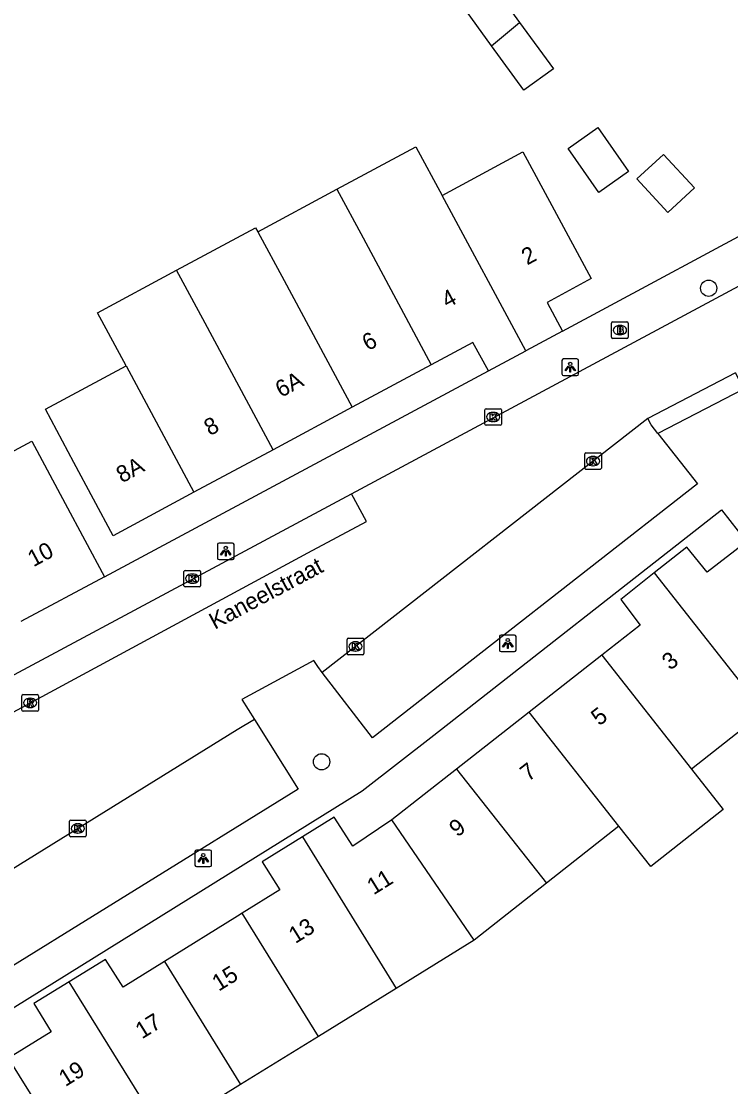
# Model space of a CAD drawing. Extents: x 160379 to 161131, y 383940 to 384849.
# Drawn here: x 160676.6 to 160719.3, y 384335.4 to 384399.6 of the extents above; entities that cross this region are included whole.
import ezdxf

# ---------------------------------------------------------------- set-up
doc = ezdxf.new("R2010")
doc.units = 0
for name, color, linetype in [('IMGEO_Boom', 7, 'Continuous'), ('IMGEO_Brandkraan', 7, 'Continuous'), ('IMGEO_Kolk', 7, 'Continuous'), ('IMGEO_Lichtpunt', 7, 'Continuous'), ('IMGEO_Openbare_ruimte_label', 7, 'Continuous'), ('IMGEO_Pand', 7, 'Continuous'), ('IMGEO_Pand_nummerreeks', 7, 'Continuous'), ('IMGEO_Rijbaan_lokaal_open', 7, 'Continuous'), ('IMGEO_Rioolput', 7, 'Continuous'), ('IMGEO_Voetpad_open', 7, 'Continuous')]:
    doc.layers.add(name, color=color, linetype=linetype)

msp = doc.modelspace()

# ---------------------------------------------------------------- linework, layer by layer
at = {"layer": 'IMGEO_Boom'}
for centre in [(160718.009, 384383.49), (160694.698, 384354.96)]:
    msp.add_circle(centre, 0.489, dxfattribs=at)
at = {"layer": 'IMGEO_Brandkraan'}
for p, q in [((160712.238, 384381.465), (160713.09, 384381.465)), ((160712.163, 384380.539), (160712.163, 384381.391)), ((160712.651, 384381.245), (160712.676, 384381.245)), ((160713.164, 384381.391), (160713.164, 384380.539)), ((160713.09, 384380.465), (160712.238, 384380.465)), ((160712.674, 384380.685), (160712.649, 384380.685))]:
    msp.add_line(p, q, dxfattribs=at)
for points in [[(160712.238, 384381.465), (160713.09, 384381.465)], [(160712.163, 384380.539), (160712.163, 384381.391)], [(160712.511, 384381.165), (160712.511, 384380.765), (160712.724, 384380.765)], [(160712.742, 384381.165), (160712.511, 384381.165)], [(160712.69, 384381.084), (160712.636, 384381.084), (160712.636, 384381.008)], [(160712.636, 384381.008), (160712.689, 384381.008)], [(160712.698, 384380.932), (160712.636, 384380.932), (160712.636, 384380.851)], [(160712.636, 384380.851), (160712.698, 384380.851)], [(160713.164, 384381.391), (160713.164, 384380.539)], [(160713.09, 384380.465), (160712.238, 384380.465)]]:
    msp.add_lwpolyline(points, dxfattribs=at)
for centre, radius, start, end in [((160712.24, 384381.389), 0.0765, 91.55205, 178.44795), ((160712.24, 384381.389), 0.0765, 91.55205, 178.44795), ((160713.088, 384381.389), 0.0765, 1.55205, 88.44795), ((160713.088, 384381.389), 0.0765, 1.55205, 88.44795), ((160712.691, 384381.046), 0.0379, 267.82845, 90.93552), ((160712.699, 384380.891), 0.0404, 269.87594, 90.50774), ((160712.746, 384381.02), 0.145, 59.4692, 91.53667), ((160712.771, 384381.067), 0.0922, 285.51372, 58.15012), ((160712.776, 384380.875), 0.105, 301.31148, 78.98903), ((160712.24, 384380.541), 0.0765, 181.55205, 268.44795), ((160712.24, 384380.541), 0.0765, 181.55205, 268.44795), ((160712.73, 384381.016), 0.251, 268.66757, 293.53466), ((160713.088, 384380.541), 0.0765, 271.55205, 358.44795), ((160713.088, 384380.541), 0.0765, 271.55205, 358.44795)]:
    msp.add_arc(centre, radius, start, end, dxfattribs=at)
for centre, major_axis, ratio, start_param, end_param in [((160712.65, 384380.965), (-0.387, 0.002), 0.722429, 4.712389, 7.853982), ((160712.675, 384380.965), (-0.39, 0.002), 0.717154, 1.570796, 4.712389)]:
    msp.add_ellipse(centre, major_axis=major_axis, ratio=ratio, start_param=start_param, end_param=end_param, dxfattribs=at)
at = {"layer": 'IMGEO_Kolk'}
for p, q in [((160704.532, 384375.306), (160704.532, 384376.158)), ((160704.607, 384376.232), (160705.459, 384376.232)), ((160705.02, 384376.012), (160705.045, 384376.012)), ((160705.533, 384376.158), (160705.533, 384375.306)), ((160705.459, 384375.232), (160704.607, 384375.232)), ((160705.043, 384375.452), (160705.018, 384375.452)), ((160710.544, 384372.652), (160710.544, 384373.504)), ((160710.619, 384373.578), (160711.471, 384373.578)), ((160711.032, 384373.358), (160711.057, 384373.358)), ((160711.545, 384373.504), (160711.545, 384372.652)), ((160711.471, 384372.578), (160710.619, 384372.578)), ((160711.055, 384372.798), (160711.03, 384372.798)), ((160686.409, 384365.567), (160686.409, 384366.419)), ((160686.484, 384366.493), (160687.336, 384366.493)), ((160686.897, 384366.273), (160686.922, 384366.273)), ((160687.41, 384366.419), (160687.41, 384365.567)), ((160687.336, 384365.493), (160686.484, 384365.493)), ((160686.92, 384365.713), (160686.895, 384365.713)), ((160696.236, 384361.482), (160696.236, 384362.334)), ((160696.311, 384362.408), (160697.163, 384362.408)), ((160697.237, 384362.334), (160697.237, 384361.482)), ((160696.747, 384361.628), (160696.722, 384361.628)), ((160696.724, 384362.188), (160696.749, 384362.188)), ((160697.163, 384361.408), (160696.311, 384361.408)), ((160679.515, 384350.523), (160679.515, 384351.375)), ((160679.59, 384351.449), (160680.442, 384351.449)), ((160680.516, 384351.375), (160680.516, 384350.523)), ((160680.026, 384350.669), (160680.001, 384350.669)), ((160680.003, 384351.229), (160680.028, 384351.229)), ((160680.442, 384350.449), (160679.59, 384350.449))]:
    msp.add_line(p, q, dxfattribs=at)
for points in [[(160704.532, 384375.306), (160704.532, 384376.158)], [(160704.607, 384376.232), (160705.459, 384376.232)], [(160704.853, 384375.932), (160704.976, 384375.932), (160704.976, 384375.781), (160705.106, 384375.932), (160705.27, 384375.932), (160705.124, 384375.781), (160705.277, 384375.532), (160705.125, 384375.532), (160705.04, 384375.696), (160704.976, 384375.629), (160704.976, 384375.532), (160704.853, 384375.532), (160704.853, 384375.932)], [(160705.533, 384376.158), (160705.533, 384375.306)], [(160705.459, 384375.232), (160704.607, 384375.232)], [(160710.544, 384372.652), (160710.544, 384373.504)], [(160710.619, 384373.578), (160711.471, 384373.578)], [(160710.865, 384373.278), (160710.988, 384373.278), (160710.988, 384373.127), (160711.118, 384373.278), (160711.282, 384373.278), (160711.136, 384373.127), (160711.289, 384372.878), (160711.137, 384372.878), (160711.052, 384373.042), (160710.988, 384372.975), (160710.988, 384372.878), (160710.865, 384372.878), (160710.865, 384373.278)], [(160711.545, 384373.504), (160711.545, 384372.652)], [(160711.471, 384372.578), (160710.619, 384372.578)], [(160686.409, 384365.567), (160686.409, 384366.419)], [(160686.484, 384366.493), (160687.336, 384366.493)], [(160686.73, 384366.193), (160686.853, 384366.193), (160686.853, 384366.042), (160686.983, 384366.193), (160687.147, 384366.193), (160687.001, 384366.042), (160687.154, 384365.793), (160687.002, 384365.793), (160686.917, 384365.957), (160686.853, 384365.89), (160686.853, 384365.793), (160686.73, 384365.793), (160686.73, 384366.193)], [(160687.41, 384366.419), (160687.41, 384365.567)], [(160687.336, 384365.493), (160686.484, 384365.493)], [(160696.236, 384361.482), (160696.236, 384362.334)], [(160696.311, 384362.408), (160697.163, 384362.408)], [(160697.237, 384362.334), (160697.237, 384361.482)], [(160696.557, 384362.108), (160696.68, 384362.108), (160696.68, 384361.957), (160696.81, 384362.108), (160696.974, 384362.108), (160696.828, 384361.957), (160696.981, 384361.708), (160696.829, 384361.708), (160696.744, 384361.872), (160696.68, 384361.805), (160696.68, 384361.708), (160696.557, 384361.708), (160696.557, 384362.108)], [(160697.163, 384361.408), (160696.311, 384361.408)], [(160679.515, 384350.523), (160679.515, 384351.375)], [(160679.59, 384351.449), (160680.442, 384351.449)], [(160680.516, 384351.375), (160680.516, 384350.523)], [(160679.836, 384351.149), (160679.959, 384351.149), (160679.959, 384350.998), (160680.089, 384351.149), (160680.253, 384351.149), (160680.107, 384350.998), (160680.26, 384350.749), (160680.108, 384350.749), (160680.023, 384350.913), (160679.959, 384350.846), (160679.959, 384350.749), (160679.836, 384350.749), (160679.836, 384351.149)], [(160680.442, 384350.449), (160679.59, 384350.449)]]:
    msp.add_lwpolyline(points, dxfattribs=at)
for centre, start, end in [((160704.609, 384376.156), 91.55205, 178.44795), ((160704.609, 384376.156), 91.55205, 178.44795), ((160705.457, 384376.156), 1.55205, 88.44795), ((160705.457, 384376.156), 1.55205, 88.44795), ((160704.609, 384375.308), 181.55205, 268.44795), ((160704.609, 384375.308), 181.55205, 268.44795), ((160705.457, 384375.308), 271.55205, 358.44795), ((160705.457, 384375.308), 271.55205, 358.44795), ((160710.621, 384373.502), 91.55205, 178.44795), ((160710.621, 384373.502), 91.55205, 178.44795), ((160711.469, 384373.502), 1.55205, 88.44795), ((160711.469, 384373.502), 1.55205, 88.44795), ((160710.621, 384372.654), 181.55205, 268.44795), ((160710.621, 384372.654), 181.55205, 268.44795), ((160711.469, 384372.654), 271.55205, 358.44795), ((160711.469, 384372.654), 271.55205, 358.44795), ((160686.486, 384366.417), 91.55205, 178.44795), ((160686.486, 384366.417), 91.55205, 178.44795), ((160687.334, 384366.417), 1.55205, 88.44795), ((160687.334, 384366.417), 1.55205, 88.44795), ((160686.486, 384365.569), 181.55205, 268.44795), ((160686.486, 384365.569), 181.55205, 268.44795), ((160687.334, 384365.569), 271.55205, 358.44795), ((160687.334, 384365.569), 271.55205, 358.44795), ((160696.313, 384362.332), 91.55205, 178.44795), ((160696.313, 384362.332), 91.55205, 178.44795), ((160697.161, 384362.332), 1.55205, 88.44795), ((160697.161, 384362.332), 1.55205, 88.44795), ((160696.313, 384361.484), 181.55205, 268.44795), ((160696.313, 384361.484), 181.55205, 268.44795), ((160697.161, 384361.484), 271.55205, 358.44795), ((160697.161, 384361.484), 271.55205, 358.44795), ((160679.592, 384351.373), 91.55205, 178.44795), ((160679.592, 384351.373), 91.55205, 178.44795), ((160680.44, 384351.373), 1.55205, 88.44795), ((160680.44, 384351.373), 1.55205, 88.44795), ((160679.592, 384350.525), 181.55205, 268.44795), ((160679.592, 384350.525), 181.55205, 268.44795), ((160680.44, 384350.525), 271.55205, 358.44795), ((160680.44, 384350.525), 271.55205, 358.44795)]:
    msp.add_arc(centre, 0.0765, start, end, dxfattribs=at)
for centre, major_axis, ratio, start_param, end_param in [((160705.019, 384375.732), (-0.387, 0.002), 0.722429, 4.712389, 7.853982), ((160705.044, 384375.732), (-0.39, 0.002), 0.717154, 1.570796, 4.712389), ((160711.031, 384373.078), (-0.387, 0.002), 0.722429, 4.712389, 7.853982), ((160711.056, 384373.078), (-0.39, 0.002), 0.717154, 1.570796, 4.712389), ((160686.896, 384365.993), (-0.387, 0.002), 0.722429, 4.712389, 7.853982), ((160686.921, 384365.993), (-0.39, 0.002), 0.717154, 1.570796, 4.712389), ((160696.723, 384361.908), (-0.387, 0.002), 0.722429, 4.712389, 7.853982), ((160696.748, 384361.908), (-0.39, 0.002), 0.717154, 1.570796, 4.712389), ((160680.002, 384350.949), (-0.387, 0.002), 0.722429, 4.712389, 7.853982), ((160680.027, 384350.949), (-0.39, 0.002), 0.717154, 1.570796, 4.712389)]:
    msp.add_ellipse(centre, major_axis=major_axis, ratio=ratio, start_param=start_param, end_param=end_param, dxfattribs=at)
at = {"layer": 'IMGEO_Lichtpunt'}
for p, q in [((160709.171, 384379.132), (160709.171, 384378.325)), ((160709.171, 384379.132), (160709.171, 384378.325)), ((160710.073, 384379.227), (160709.265, 384379.227)), ((160710.073, 384379.227), (160709.265, 384379.227)), ((160710.167, 384378.325), (160710.167, 384379.132)), ((160710.167, 384378.325), (160710.167, 384379.132)), ((160709.265, 384378.231), (160710.073, 384378.231)), ((160709.265, 384378.231), (160710.073, 384378.231)), ((160688.428, 384368.044), (160688.428, 384367.237)), ((160688.428, 384368.044), (160688.428, 384367.237)), ((160689.33, 384368.139), (160688.522, 384368.139)), ((160689.33, 384368.139), (160688.522, 384368.139)), ((160689.424, 384367.237), (160689.424, 384368.044)), ((160689.424, 384367.237), (160689.424, 384368.044)), ((160688.522, 384367.143), (160689.33, 384367.143)), ((160688.522, 384367.143), (160689.33, 384367.143)), ((160705.414, 384362.499), (160705.414, 384361.692)), ((160705.414, 384362.499), (160705.414, 384361.692)), ((160706.316, 384362.594), (160705.508, 384362.594)), ((160706.316, 384362.594), (160705.508, 384362.594)), ((160706.41, 384361.692), (160706.41, 384362.499)), ((160706.41, 384361.692), (160706.41, 384362.499)), ((160705.508, 384361.598), (160706.316, 384361.598)), ((160705.508, 384361.598), (160706.316, 384361.598)), ((160687.073, 384349.546), (160687.073, 384348.739)), ((160687.073, 384349.546), (160687.073, 384348.739)), ((160687.975, 384349.641), (160687.167, 384349.641)), ((160687.975, 384349.641), (160687.167, 384349.641)), ((160688.069, 384348.739), (160688.069, 384349.546)), ((160688.069, 384348.739), (160688.069, 384349.546)), ((160687.167, 384348.645), (160687.975, 384348.645)), ((160687.167, 384348.645), (160687.975, 384348.645))]:
    msp.add_line(p, q, dxfattribs=at)
for points in [[(160709.545, 384378.796), (160709.584, 384378.768), (160709.396, 384378.506), (160709.358, 384378.533), (160709.545, 384378.796)], [(160709.647, 384378.748), (160709.694, 384378.748), (160709.694, 384378.426), (160709.647, 384378.426), (160709.647, 384378.748)], [(160709.757, 384378.768), (160709.795, 384378.795), (160709.982, 384378.533), (160709.943, 384378.505), (160709.757, 384378.768)], [(160688.802, 384367.708), (160688.841, 384367.68), (160688.653, 384367.418), (160688.615, 384367.445), (160688.802, 384367.708)], [(160688.904, 384367.66), (160688.951, 384367.66), (160688.951, 384367.338), (160688.904, 384367.338), (160688.904, 384367.66)], [(160689.014, 384367.68), (160689.052, 384367.707), (160689.239, 384367.445), (160689.2, 384367.417), (160689.014, 384367.68)], [(160705.788, 384362.163), (160705.827, 384362.135), (160705.639, 384361.873), (160705.601, 384361.9), (160705.788, 384362.163)], [(160705.89, 384362.115), (160705.937, 384362.115), (160705.937, 384361.793), (160705.89, 384361.793), (160705.89, 384362.115)], [(160706, 384362.135), (160706.038, 384362.162), (160706.225, 384361.9), (160706.186, 384361.872), (160706, 384362.135)], [(160687.447, 384349.21), (160687.486, 384349.182), (160687.298, 384348.92), (160687.26, 384348.947), (160687.447, 384349.21)], [(160687.549, 384349.162), (160687.596, 384349.162), (160687.596, 384348.84), (160687.549, 384348.84), (160687.549, 384349.162)], [(160687.659, 384349.182), (160687.697, 384349.209), (160687.884, 384348.947), (160687.845, 384348.919), (160687.659, 384349.182)]]:
    msp.add_lwpolyline(points, dxfattribs=at)
for centre in [(160709.67, 384378.93), (160688.927, 384367.842), (160705.913, 384362.297), (160687.572, 384349.344)]:
    msp.add_circle(centre, 0.0994, dxfattribs=at)
for centre, start, end in [((160709.265, 384379.132), 90, 180), ((160709.265, 384379.132), 90, 180), ((160710.073, 384379.132), 0, 90), ((160710.073, 384379.132), 0, 90), ((160709.265, 384378.325), 180, 270), ((160709.265, 384378.325), 180, 270), ((160710.073, 384378.325), 270, 0), ((160710.073, 384378.325), 270, 360), ((160688.522, 384368.044), 90, 180), ((160688.522, 384368.044), 90, 180), ((160689.33, 384368.044), 0, 90), ((160689.33, 384368.044), 0, 90), ((160688.522, 384367.237), 180, 270), ((160688.522, 384367.237), 180, 270), ((160689.33, 384367.237), 270, 0), ((160689.33, 384367.237), 270, 360), ((160705.508, 384362.499), 90, 180), ((160705.508, 384362.499), 90, 180), ((160706.316, 384362.499), 0, 90), ((160706.316, 384362.499), 0, 90), ((160705.508, 384361.692), 180, 270), ((160705.508, 384361.692), 180, 270), ((160706.316, 384361.692), 270, 0), ((160706.316, 384361.692), 270, 360), ((160687.167, 384349.546), 90, 180), ((160687.167, 384349.546), 90, 180), ((160687.975, 384349.546), 0, 90), ((160687.975, 384349.546), 0, 90), ((160687.167, 384348.739), 180, 270), ((160687.167, 384348.739), 180, 270), ((160687.975, 384348.739), 270, 0), ((160687.975, 384348.739), 270, 360)]:
    msp.add_arc(centre, 0.0946, start, end, dxfattribs=at)
at = {"layer": 'IMGEO_Pand'}
for points in [[(160704.939, 384398.092), (160703.162, 384400.543), (160704.948, 384401.813), (160706.621, 384399.506)], [(160706.621, 384399.506), (160708.656, 384396.699), (160706.87, 384395.429), (160704.939, 384398.092)], [(160704.939, 384398.092), (160706.621, 384399.506)], [(160709.553, 384391.899), (160711.339, 384393.169), (160713.179, 384390.522), (160711.393, 384389.252), (160709.553, 384391.899)], [(160695.617, 384389.452), (160700.369, 384392.016), (160701.952, 384389.083)], [(160701.952, 384389.083), (160706.815, 384391.707), (160708.555, 384388.471), (160710.923, 384384.067), (160708.29, 384382.632), (160709.204, 384380.897)], [(160715.281, 384391.553), (160717.15, 384389.532), (160715.552, 384388.053), (160713.682, 384390.074), (160715.281, 384391.553)], [(160690.854, 384386.891), (160695.617, 384389.452)], [(160695.617, 384389.452), (160697.195, 384386.516), (160701.298, 384378.879)], [(160706.991, 384379.71), (160701.952, 384389.083)], [(160685.962, 384384.577), (160690.723, 384387.136), (160690.854, 384386.891)], [(160690.854, 384386.891), (160692.436, 384383.949), (160696.537, 384376.321)], [(160682.92, 384378.815), (160681.198, 384382.007), (160685.962, 384384.577)], [(160691.775, 384373.761), (160687.679, 384381.382), (160685.962, 384384.577)], [(160709.204, 384380.897), (160706.991, 384379.71)], [(160704.748, 384378.506), (160703.798, 384380.223), (160701.298, 384378.879)], [(160704.748, 384378.506), (160706.991, 384379.71)], [(160687.013, 384371.202), (160682.137, 384368.581), (160679.784, 384372.993), (160678.074, 384376.2), (160682.92, 384378.815)], [(160682.92, 384378.815), (160687.013, 384371.202)], [(160701.298, 384378.879), (160696.537, 384376.321)], [(160669.749, 384376.146), (160672.432, 384377.585), (160674.885, 384373.011), (160677.239, 384374.274), (160679.255, 384370.516), (160681.619, 384366.109)], [(160696.537, 384376.321), (160691.775, 384373.761)], [(160691.775, 384373.761), (160687.013, 384371.202)], [(160720.293, 384368.213), (160717.919, 384366.378), (160716.702, 384367.892), (160714.734, 384366.337)], [(160681.619, 384366.109), (160676.582, 384363.407)], [(160714.734, 384366.337), (160712.713, 384364.741), (160713.888, 384363.194), (160711.57, 384361.376)], [(160714.734, 384366.337), (160721.335, 384357.957)], [(160711.57, 384361.376), (160707.2, 384357.947)], [(160711.57, 384361.376), (160716.971, 384354.519)], [(160707.2, 384357.947), (160702.829, 384354.518)], [(160712.607, 384351.082), (160707.2, 384357.947)], [(160721.335, 384357.957), (160716.971, 384354.519)], [(160702.829, 384354.518), (160698.932, 384351.461)], [(160702.829, 384354.518), (160708.243, 384347.645)], [(160716.971, 384354.519), (160718.889, 384352.084), (160714.525, 384348.647), (160712.607, 384351.082)], [(160698.932, 384351.461), (160696.569, 384349.886), (160695.45, 384351.623), (160693.548, 384350.442)], [(160703.879, 384344.208), (160698.932, 384351.461)], [(160712.607, 384351.082), (160708.243, 384347.645)], [(160693.548, 384350.442), (160691.123, 384348.936), (160692.185, 384347.249), (160689.915, 384345.838)], [(160693.548, 384350.442), (160699.192, 384341.311)], [(160708.243, 384347.645), (160703.879, 384344.208)], [(160689.915, 384345.838), (160689.631, 384345.661), (160685.237, 384342.923)], [(160694.504, 384338.413), (160689.915, 384345.838)], [(160703.879, 384344.208), (160699.192, 384341.311)], [(160685.237, 384342.923), (160682.757, 384341.377), (160681.679, 384343.054), (160679.505, 384341.713)], [(160685.237, 384342.923), (160689.816, 384335.515)], [(160679.505, 384341.713), (160677.36, 384340.39), (160678.415, 384338.686), (160675.851, 384337.098)], [(160685.128, 384332.617), (160679.505, 384341.713)], [(160699.192, 384341.311), (160694.504, 384338.413)], [(160694.504, 384338.413), (160689.816, 384335.515)], [(160680.44, 384329.719), (160678.491, 384332.853), (160675.851, 384337.098)], [(160689.816, 384335.515), (160685.128, 384332.617)]]:
    msp.add_lwpolyline(points, dxfattribs=at)
at = {"layer": 'IMGEO_Rijbaan_lokaal_open'}
for points in [[(160696.495, 384371.11), (160732.191, 384390.257), (160733.315, 384390.823), (160735.489, 384392.045)], [(160719.633, 384378.388), (160714.338, 384375.65)], [(160714.338, 384375.65), (160694.739, 384360.349)], [(160666.142, 384354.828), (160667.019, 384353.034), (160693.864, 384367.539), (160697.393, 384369.436), (160696.495, 384371.11)], [(160694.739, 384360.349), (160694.463, 384360.709), (160694.233, 384361.055), (160689.904, 384358.716), (160690.653, 384357.517)], [(160690.653, 384357.517), (160689.62, 384356.882), (160670.935, 384345.323)]]:
    msp.add_lwpolyline(points, dxfattribs=at)
at = {"layer": 'IMGEO_Rioolput'}
for p, q in [((160676.72, 384359.006), (160677.572, 384359.006)), ((160676.645, 384358.08), (160676.645, 384358.932)), ((160677.133, 384358.786), (160677.158, 384358.786)), ((160677.646, 384358.932), (160677.646, 384358.08)), ((160677.572, 384358.006), (160676.72, 384358.006)), ((160677.156, 384358.226), (160677.131, 384358.226))]:
    msp.add_line(p, q, dxfattribs=at)
for points in [[(160676.72, 384359.006), (160677.572, 384359.006)], [(160676.645, 384358.08), (160676.645, 384358.932)], [(160677.234, 384358.704), (160676.982, 384358.706), (160676.982, 384358.306)], [(160676.982, 384358.306), (160677.106, 384358.306), (160677.106, 384358.468), (160677.117, 384358.468)], [(160677.16, 384358.625), (160677.106, 384358.625), (160677.106, 384358.544)], [(160677.106, 384358.544), (160677.158, 384358.544)], [(160677.164, 384358.439), (160677.235, 384358.306), (160677.375, 384358.306), (160677.31, 384358.432)], [(160677.646, 384358.932), (160677.646, 384358.08)], [(160677.572, 384358.006), (160676.72, 384358.006)]]:
    msp.add_lwpolyline(points, dxfattribs=at)
for centre, radius, start, end in [((160676.722, 384358.93), 0.0765, 91.55205, 178.44795), ((160676.722, 384358.93), 0.0765, 91.55205, 178.44795), ((160677.57, 384358.93), 0.0765, 1.55205, 88.44795), ((160677.57, 384358.93), 0.0765, 1.55205, 88.44795), ((160677.116, 384358.415), 0.0533, 26.02933, 88.69889), ((160677.142, 384358.733), 0.19, 274.7715, 282.96867), ((160677.166, 384358.529), 0.0964, 77.00612, 93.18647), ((160677.18, 384358.586), 0.0378, 276.66336, 79.67722), ((160677.233, 384358.594), 0.109, 350.36119, 89.41601), ((160677.231, 384358.594), 0.112, 277.58423, 350.98172), ((160677.215, 384358.379), 0.108, 29.51342, 73.79051), ((160676.722, 384358.082), 0.0765, 181.55205, 268.44795), ((160676.722, 384358.082), 0.0765, 181.55205, 268.44795), ((160677.57, 384358.082), 0.0765, 271.55205, 358.44795), ((160677.57, 384358.082), 0.0765, 271.55205, 358.44795)]:
    msp.add_arc(centre, radius, start, end, dxfattribs=at)
for centre, major_axis, ratio, start_param, end_param in [((160677.132, 384358.506), (-0.387, 0.002), 0.722429, 4.712389, 7.853982), ((160677.157, 384358.506), (-0.39, 0.002), 0.717154, 1.570796, 4.712389)]:
    msp.add_ellipse(centre, major_axis=major_axis, ratio=ratio, start_param=start_param, end_param=end_param, dxfattribs=at)
at = {"layer": 'IMGEO_Voetpad_open'}
for points in [[(160709.204, 384380.897), (160737.273, 384396.01)], [(160681.619, 384366.109), (160704.748, 384378.506)], [(160719.633, 384378.388), (160720.108, 384377.415), (160714.943, 384374.747)], [(160714.943, 384374.747), (160714.538, 384375.263), (160714.338, 384375.65)], [(160714.943, 384374.747), (160717.327, 384371.714), (160697.764, 384356.409), (160694.739, 384360.349)], [(160666.142, 384354.828), (160696.495, 384371.11)], [(160674.558, 384339.178), (160697.148, 384353.211), (160701.451, 384356.567), (160718.772, 384370.136), (160720.293, 384368.213)], [(160690.653, 384357.517), (160693.279, 384353.314), (160673.554, 384341.103), (160670.935, 384345.323)]]:
    msp.add_lwpolyline(points, dxfattribs=at)

# ---------------------------------------------------------------- texts
at = {"layer": 'IMGEO_Openbare_ruimte_label'}
msp.add_text('Kaneelstraat', height=1, rotation=28.10282, dxfattribs=at).set_placement((160688.264, 384362.907))
at = {"layer": 'IMGEO_Pand_nummerreeks'}
for s, rotation, p in [('2', 28.32063, (160707.077, 384384.857)), ('4', 28.3213, (160702.266, 384382.265)), ('6', 28.25828, (160697.482, 384379.69)), ('6A', 28.25828, (160692.255, 384376.879)), ('8', 28.25828, (160687.962, 384374.573)), ('8A', 28.2594, (160682.674, 384371.73)), ('10', 28.20791, (160677.342, 384366.675)), ('3', 38.10471, (160715.692, 384360.436)), ('5', 38.10742, (160711.42, 384357.087)), ('7', 38.10471, (160707.148, 384353.736)), ('9', 38.10471, (160702.876, 384350.385)), ('11', 31.89346, (160697.829, 384346.912)), ('13', 31.89346, (160693.116, 384343.978)), ('15', 31.89346, (160688.5, 384341.105)), ('17', 31.89346, (160683.883, 384338.233)), ('19', 31.89346, (160679.267, 384335.36))]:
    msp.add_text(s, height=1, rotation=rotation, dxfattribs=at).set_placement(p)

doc.saveas('drawing.dxf')
